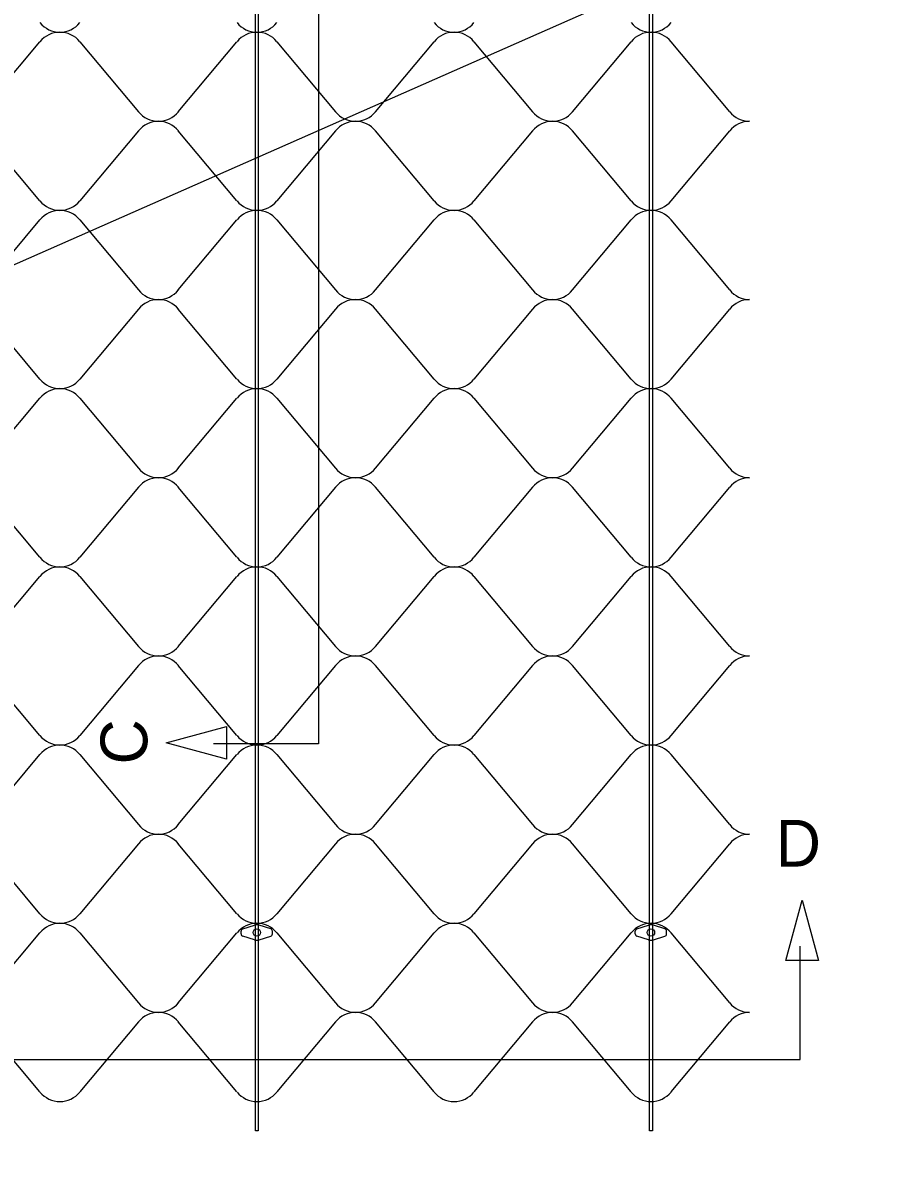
# Model space of a CAD drawing. Extents: x 638850 to 644908, y 297188 to 298900.
# Drawn here: x 641508.9 to 641608.6, y 297351.3 to 297481.6 of the extents above; entities that cross this region are included whole.
import ezdxf

# ---------------------------------------------------------------- set-up
doc = ezdxf.new("R2010")
doc.units = 0
for name, color, linetype in [('1', 7, 'Continuous'), ('4', 7, 'Continuous'), ('5', 7, 'Continuous'), ('6', 7, 'Continuous'), ('7', 7, 'Continuous')]:
    doc.layers.add(name, color=color, linetype=linetype)

msp = doc.modelspace()

# ---------------------------------------------------------------- linework, layer by layer
at = {"layer": '1'}
msp.add_line((644544.42, 298794.06), (640943.9, 297204.77), dxfattribs=at)
at = {"layer": '4'}
for points in [[(641535.65, 297354), (641535.65, 297567.51), (641535.97, 297567.51), (641535.97, 297354)], [(641581.01, 297354), (641581.01, 297567.51), (641581.33, 297567.51), (641581.33, 297354)]]:
    msp.add_lwpolyline(points, close=True, dxfattribs=at)
at = {"layer": '5'}
for p, q in [((641504.09, 297471.34), (641510.84, 297479.4)), ((641515.43, 297479.4), (641522.18, 297471.34)), ((641526.77, 297471.34), (641533.52, 297479.4)), ((641538.11, 297479.4), (641544.86, 297471.34)), ((641549.45, 297471.34), (641556.2, 297479.4)), ((641560.79, 297479.4), (641567.54, 297471.34)), ((641572.13, 297471.34), (641578.88, 297479.4)), ((641583.47, 297479.4), (641590.22, 297471.34)), ((641510.84, 297461.08), (641504.09, 297469.14)), ((641522.18, 297469.14), (641515.43, 297461.08)), ((641533.52, 297461.08), (641526.77, 297469.14)), ((641544.86, 297469.14), (641538.11, 297461.08)), ((641556.2, 297461.08), (641549.45, 297469.14)), ((641567.54, 297469.14), (641560.79, 297461.08)), ((641578.88, 297461.08), (641572.13, 297469.14)), ((641590.22, 297469.14), (641583.47, 297461.08)), ((641504.09, 297450.82), (641510.84, 297458.88)), ((641515.43, 297458.88), (641522.18, 297450.82)), ((641526.77, 297450.82), (641533.52, 297458.88)), ((641538.11, 297458.88), (641544.86, 297450.82)), ((641549.45, 297450.82), (641556.2, 297458.88)), ((641560.79, 297458.88), (641567.54, 297450.82)), ((641572.13, 297450.82), (641578.88, 297458.88)), ((641583.47, 297458.88), (641590.22, 297450.82)), ((641510.84, 297440.56), (641504.09, 297448.62)), ((641522.18, 297448.62), (641515.43, 297440.56)), ((641533.52, 297440.56), (641526.77, 297448.62)), ((641544.86, 297448.62), (641538.11, 297440.56)), ((641556.2, 297440.56), (641549.45, 297448.62)), ((641567.54, 297448.62), (641560.79, 297440.56)), ((641578.88, 297440.56), (641572.13, 297448.62)), ((641590.22, 297448.62), (641583.47, 297440.56)), ((641504.09, 297430.3), (641510.84, 297438.36)), ((641515.43, 297438.36), (641522.18, 297430.3)), ((641526.77, 297430.3), (641533.52, 297438.36)), ((641538.11, 297438.36), (641544.86, 297430.3)), ((641549.45, 297430.3), (641556.2, 297438.36)), ((641560.79, 297438.36), (641567.54, 297430.3)), ((641572.13, 297430.3), (641578.88, 297438.36)), ((641583.47, 297438.36), (641590.22, 297430.3)), ((641510.84, 297420.04), (641504.09, 297428.1)), ((641522.18, 297428.1), (641515.43, 297420.04)), ((641533.52, 297420.04), (641526.77, 297428.1)), ((641544.86, 297428.1), (641538.11, 297420.04)), ((641556.2, 297420.04), (641549.45, 297428.1)), ((641567.54, 297428.1), (641560.79, 297420.04)), ((641578.88, 297420.04), (641572.13, 297428.1)), ((641590.22, 297428.1), (641583.47, 297420.04)), ((641504.09, 297409.78), (641510.84, 297417.84)), ((641515.43, 297417.84), (641522.18, 297409.78)), ((641526.77, 297409.78), (641533.52, 297417.84)), ((641538.11, 297417.84), (641544.86, 297409.78)), ((641549.45, 297409.78), (641556.2, 297417.84)), ((641560.79, 297417.84), (641567.54, 297409.78)), ((641572.13, 297409.78), (641578.88, 297417.84)), ((641583.47, 297417.84), (641590.22, 297409.78)), ((641510.84, 297399.52), (641504.09, 297407.58)), ((641522.18, 297407.58), (641515.43, 297399.52)), ((641533.52, 297399.52), (641526.77, 297407.58)), ((641544.86, 297407.58), (641538.11, 297399.52)), ((641556.2, 297399.52), (641549.45, 297407.58)), ((641567.54, 297407.58), (641560.79, 297399.52)), ((641578.88, 297399.52), (641572.13, 297407.58)), ((641590.22, 297407.58), (641583.47, 297399.52)), ((641504.09, 297389.26), (641510.84, 297397.32)), ((641515.43, 297397.32), (641522.18, 297389.26)), ((641526.77, 297389.26), (641533.52, 297397.32)), ((641538.11, 297397.32), (641544.86, 297389.26)), ((641549.45, 297389.26), (641556.2, 297397.32)), ((641560.79, 297397.32), (641567.54, 297389.26)), ((641572.13, 297389.26), (641578.88, 297397.32)), ((641583.47, 297397.32), (641590.22, 297389.26)), ((641510.84, 297379), (641504.09, 297387.06)), ((641522.18, 297387.06), (641515.43, 297379)), ((641533.52, 297379), (641526.77, 297387.06)), ((641544.86, 297387.06), (641538.11, 297379)), ((641556.2, 297379), (641549.45, 297387.06)), ((641567.54, 297387.06), (641560.79, 297379)), ((641578.88, 297379), (641572.13, 297387.06)), ((641590.22, 297387.06), (641583.47, 297379)), ((641504.09, 297368.74), (641510.84, 297376.8)), ((641515.43, 297376.8), (641522.18, 297368.74)), ((641526.77, 297368.74), (641533.52, 297376.8)), ((641538.11, 297376.8), (641544.86, 297368.74)), ((641549.45, 297368.74), (641556.2, 297376.8)), ((641560.79, 297376.8), (641567.54, 297368.74)), ((641572.13, 297368.74), (641578.88, 297376.8)), ((641583.47, 297376.8), (641590.22, 297368.74)), ((641510.84, 297358.48), (641504.09, 297366.54)), ((641522.18, 297366.54), (641515.43, 297358.48)), ((641533.52, 297358.48), (641526.77, 297366.54)), ((641544.86, 297366.54), (641538.11, 297358.48)), ((641556.2, 297358.48), (641549.45, 297366.54)), ((641567.54, 297366.54), (641560.79, 297358.48)), ((641578.88, 297358.48), (641572.13, 297366.54)), ((641590.22, 297366.54), (641583.47, 297358.48))]:
    msp.add_line(p, q, dxfattribs=at)
for centre, start, end in [((641513.14, 297483.45), 218.9482, 270), ((641513.14, 297483.45), 270, 321.0518), ((641535.82, 297483.45), 218.9482, 270), ((641535.82, 297483.45), 270, 321.0518), ((641558.5, 297483.45), 218.9482, 270), ((641558.5, 297483.45), 270, 321.0518), ((641581.18, 297483.45), 218.9482, 270), ((641581.18, 297483.45), 270, 321.0518), ((641513.14, 297477.55), 90, 141.0518), ((641513.14, 297477.55), 38.9482, 90), ((641535.82, 297477.55), 90, 141.0518), ((641535.82, 297477.55), 38.9482, 90), ((641558.5, 297477.55), 90, 141.0518), ((641558.5, 297477.55), 38.9482, 90), ((641581.18, 297477.55), 90, 141.0518), ((641581.18, 297477.55), 38.9482, 90), ((641524.48, 297473.19), 218.9482, 270), ((641524.48, 297473.19), 270, 321.0518), ((641547.16, 297473.19), 218.9482, 270), ((641547.16, 297473.19), 270, 321.0518), ((641569.84, 297473.19), 218.9482, 270), ((641569.84, 297473.19), 270, 321.0518), ((641592.52, 297473.19), 218.9482, 270), ((641524.48, 297467.29), 90, 141.0518), ((641524.48, 297467.29), 38.9482, 90), ((641547.16, 297467.29), 90, 141.0518), ((641547.16, 297467.29), 38.9482, 90), ((641569.84, 297467.29), 90, 141.0518), ((641569.84, 297467.29), 38.9482, 90), ((641592.52, 297467.29), 90, 141.0518), ((641513.14, 297462.93), 218.9482, 270), ((641513.14, 297462.93), 270, 321.0518), ((641535.82, 297462.93), 218.9482, 270), ((641535.82, 297462.93), 270, 321.0518), ((641558.5, 297462.93), 218.9482, 270), ((641558.5, 297462.93), 270, 321.0518), ((641581.18, 297462.93), 218.9482, 270), ((641581.18, 297462.93), 270, 321.0518), ((641513.14, 297457.03), 90, 141.0518), ((641513.14, 297457.03), 38.9482, 90), ((641535.82, 297457.03), 90, 141.0518), ((641535.82, 297457.03), 38.9482, 90), ((641558.5, 297457.03), 90, 141.0518), ((641558.5, 297457.03), 38.9482, 90), ((641581.18, 297457.03), 90, 141.0518), ((641581.18, 297457.03), 38.9482, 90), ((641524.48, 297452.67), 218.9482, 270), ((641524.48, 297452.67), 270, 321.0518), ((641547.16, 297452.67), 218.9482, 270), ((641547.16, 297452.67), 270, 321.0518), ((641569.84, 297452.67), 218.9482, 270), ((641569.84, 297452.67), 270, 321.0518), ((641592.52, 297452.67), 218.9482, 270), ((641524.48, 297446.77), 90, 141.0518), ((641524.48, 297446.77), 38.9482, 90), ((641547.16, 297446.77), 90, 141.0518), ((641547.16, 297446.77), 38.9482, 90), ((641569.84, 297446.77), 90, 141.0518), ((641569.84, 297446.77), 38.9482, 90), ((641592.52, 297446.77), 90, 141.0518), ((641513.14, 297442.41), 218.9482, 270), ((641513.14, 297442.41), 270, 321.0518), ((641535.82, 297442.41), 218.9482, 270), ((641535.82, 297442.41), 270, 321.0518), ((641558.5, 297442.41), 218.9482, 270), ((641558.5, 297442.41), 270, 321.0518), ((641581.18, 297442.41), 218.9482, 270), ((641581.18, 297442.41), 270, 321.0518), ((641513.14, 297436.51), 90, 141.0518), ((641513.14, 297436.51), 38.9482, 90), ((641535.82, 297436.51), 90, 141.0518), ((641535.82, 297436.51), 38.9482, 90), ((641558.5, 297436.51), 90, 141.0518), ((641558.5, 297436.51), 38.9482, 90), ((641581.18, 297436.51), 90, 141.0518), ((641581.18, 297436.51), 38.9482, 90), ((641524.48, 297432.15), 218.9482, 270), ((641524.48, 297432.15), 270, 321.0518), ((641547.16, 297432.15), 218.9482, 270), ((641547.16, 297432.15), 270, 321.0518), ((641569.84, 297432.15), 218.9482, 270), ((641569.84, 297432.15), 270, 321.0518), ((641592.52, 297432.15), 218.9482, 270), ((641524.48, 297426.25), 90, 141.0518), ((641524.48, 297426.25), 38.9482, 90), ((641547.16, 297426.25), 90, 141.0518), ((641547.16, 297426.25), 38.9482, 90), ((641569.84, 297426.25), 90, 141.0518), ((641569.84, 297426.25), 38.9482, 90), ((641592.52, 297426.25), 90, 141.0518), ((641513.14, 297421.89), 218.9482, 270), ((641513.14, 297421.89), 270, 321.0518), ((641535.82, 297421.89), 218.9482, 270), ((641535.82, 297421.89), 270, 321.0518), ((641558.5, 297421.89), 218.9482, 270), ((641558.5, 297421.89), 270, 321.0518), ((641581.18, 297421.89), 218.9482, 270), ((641581.18, 297421.89), 270, 321.0518), ((641513.14, 297415.99), 90, 141.0518), ((641513.14, 297415.99), 38.9482, 90), ((641535.82, 297415.99), 90, 141.0518), ((641535.82, 297415.99), 38.9482, 90), ((641558.5, 297415.99), 90, 141.0518), ((641558.5, 297415.99), 38.9482, 90), ((641581.18, 297415.99), 90, 141.0518), ((641581.18, 297415.99), 38.9482, 90), ((641524.48, 297411.63), 218.9482, 270), ((641524.48, 297405.73), 90, 141.0518), ((641524.48, 297411.63), 270, 321.0518), ((641524.48, 297405.73), 38.9482, 90), ((641547.16, 297411.63), 218.9482, 270), ((641547.16, 297405.73), 90, 141.0518), ((641547.16, 297411.63), 270, 321.0518), ((641547.16, 297405.73), 38.9482, 90), ((641569.84, 297411.63), 218.9482, 270), ((641569.84, 297405.73), 90, 141.0518), ((641569.84, 297411.63), 270, 321.0518), ((641569.84, 297405.73), 38.9482, 90), ((641592.52, 297411.63), 218.9482, 270), ((641592.52, 297405.73), 90, 141.0518), ((641513.14, 297401.37), 218.9482, 270), ((641513.14, 297401.37), 270, 321.0518), ((641535.82, 297401.37), 218.9482, 270), ((641535.82, 297401.37), 270, 321.0518), ((641558.5, 297401.37), 218.9482, 270), ((641558.5, 297401.37), 270, 321.0518), ((641581.18, 297401.37), 218.9482, 270), ((641581.18, 297401.37), 270, 321.0518), ((641513.14, 297395.47), 90, 141.0518), ((641513.14, 297395.47), 38.9482, 90), ((641535.82, 297395.47), 90, 141.0518), ((641535.82, 297395.47), 38.9482, 90), ((641558.5, 297395.47), 90, 141.0518), ((641558.5, 297395.47), 38.9482, 90), ((641581.18, 297395.47), 90, 141.0518), ((641581.18, 297395.47), 38.9482, 90), ((641524.48, 297391.11), 218.9482, 270), ((641524.48, 297391.11), 270, 321.0518), ((641547.16, 297391.11), 218.9482, 270), ((641547.16, 297391.11), 270, 321.0518), ((641569.84, 297391.11), 218.9482, 270), ((641569.84, 297391.11), 270, 321.0518), ((641592.52, 297391.11), 218.9482, 270), ((641524.48, 297385.21), 90, 141.0518), ((641524.48, 297385.21), 38.9482, 90), ((641547.16, 297385.21), 90, 141.0518), ((641547.16, 297385.21), 38.9482, 90), ((641569.84, 297385.21), 90, 141.0518), ((641569.84, 297385.21), 38.9482, 90), ((641592.52, 297385.21), 90, 141.0518), ((641513.14, 297380.85), 218.9482, 270), ((641513.14, 297380.85), 270, 321.0518), ((641535.82, 297380.85), 218.9482, 270), ((641535.82, 297380.85), 270, 321.0518), ((641558.5, 297380.85), 218.9482, 270), ((641558.5, 297380.85), 270, 321.0518), ((641581.18, 297380.85), 218.9482, 270), ((641581.18, 297380.85), 270, 321.0518), ((641513.14, 297374.95), 90, 141.0518), ((641513.14, 297374.95), 38.9482, 90), ((641535.82, 297374.95), 90, 141.0518), ((641535.82, 297374.95), 38.9482, 90), ((641558.5, 297374.95), 90, 141.0518), ((641558.5, 297374.95), 38.9482, 90), ((641581.18, 297374.95), 90, 141.0518), ((641581.18, 297374.95), 38.9482, 90), ((641524.48, 297370.59), 218.9482, 270), ((641524.48, 297370.59), 270, 321.0518), ((641547.16, 297370.59), 218.9482, 270), ((641547.16, 297370.59), 270, 321.0518), ((641569.84, 297370.59), 218.9482, 270), ((641569.84, 297370.59), 270, 321.0518), ((641592.52, 297370.59), 218.9482, 270), ((641524.48, 297364.69), 90, 141.0518), ((641524.48, 297364.69), 38.9482, 90), ((641547.16, 297364.69), 90, 141.0518), ((641547.16, 297364.69), 38.9482, 90), ((641569.84, 297364.69), 90, 141.0518), ((641569.84, 297364.69), 38.9482, 90), ((641592.52, 297364.69), 90, 141.0518), ((641513.14, 297360.33), 218.9482, 270), ((641513.14, 297360.33), 270, 321.0518), ((641535.82, 297360.33), 218.9482, 270), ((641535.82, 297360.33), 270, 321.0518), ((641558.5, 297360.33), 218.9482, 270), ((641558.5, 297360.33), 270, 321.0518), ((641581.18, 297360.33), 218.9482, 270), ((641581.18, 297360.33), 270, 321.0518)]:
    msp.add_arc(centre, 2.95, start, end, dxfattribs=at)
at = {"layer": '6'}
for p, q in [((641542.91, 297542.57), (641542.91, 297398.58)), ((641542.91, 297398.58), (641530.8, 297398.58)), ((641598.33, 297362.23), (641598.33, 297375.25)), ((641404.41, 297362.23), (641598.33, 297362.23))]:
    msp.add_line(p, q, dxfattribs=at)
for points in [[(641532.3, 297396.8), (641525.36, 297398.67), (641532.3, 297400.54)], [(641596.7, 297373.63), (641598.56, 297380.56), (641600.43, 297373.63)]]:
    msp.add_lwpolyline(points, close=True, dxfattribs=at)
at = {"layer": '7'}
for p, q in [((641534.19, 297377.27), (641535.53, 297377.69)), ((641534.19, 297377.27), (641535.53, 297377.69)), ((641537.41, 297377.27), (641536.08, 297377.69)), ((641537.41, 297377.27), (641536.08, 297377.69)), ((641579.55, 297377.27), (641580.89, 297377.69)), ((641579.55, 297377.27), (641580.89, 297377.69)), ((641582.77, 297377.27), (641581.44, 297377.69)), ((641582.77, 297377.27), (641581.44, 297377.69)), ((641534, 297376.67), (641534, 297377)), ((641534, 297376.67), (641534, 297377)), ((641535.53, 297375.98), (641534.19, 297376.4)), ((641535.53, 297375.98), (641534.19, 297376.4)), ((641536.08, 297375.98), (641537.41, 297376.4)), ((641536.08, 297375.98), (641537.41, 297376.4)), ((641537.6, 297376.67), (641537.6, 297377)), ((641537.6, 297376.67), (641537.6, 297377)), ((641579.36, 297376.67), (641579.36, 297377)), ((641579.36, 297376.67), (641579.36, 297377)), ((641580.89, 297375.98), (641579.55, 297376.4)), ((641580.89, 297375.98), (641579.55, 297376.4)), ((641581.44, 297375.98), (641582.77, 297376.4)), ((641581.44, 297375.98), (641582.77, 297376.4)), ((641582.96, 297376.67), (641582.96, 297377)), ((641582.96, 297376.67), (641582.96, 297377))]:
    msp.add_line(p, q, dxfattribs=at)
for centre in [(641535.8, 297376.84), (641535.8, 297376.84), (641581.16, 297376.84), (641581.16, 297376.84)]:
    msp.add_circle(centre, 0.428, dxfattribs=at)
for centre, radius, start, end in [((641534.28, 297377), 0.276, 107.7019, 180), ((641534.28, 297377), 0.276, 107.7019, 180), ((641535.8, 297376.84), 0.9, 72.2974, 107.7022), ((641535.8, 297376.84), 0.9, 72.2974, 107.7022), ((641537.32, 297377), 0.276, 359.9999, 72.298), ((641537.32, 297377), 0.276, 359.9999, 72.298), ((641579.64, 297377), 0.276, 107.7019, 180), ((641579.64, 297377), 0.276, 107.7019, 180), ((641581.16, 297376.84), 0.9, 72.2974, 107.7022), ((641581.16, 297376.84), 0.9, 72.2974, 107.7022), ((641582.68, 297377), 0.276, 359.9999, 72.298), ((641582.68, 297377), 0.276, 359.9999, 72.298), ((641534.28, 297376.67), 0.276, 180, 252.2979), ((641534.28, 297376.67), 0.276, 180, 252.2979), ((641535.8, 297376.84), 0.9, 252.2975, 287.7021), ((641535.8, 297376.84), 0.9, 252.2975, 287.7021), ((641537.32, 297376.67), 0.276, 287.702, 360), ((641537.32, 297376.67), 0.276, 287.702, 360), ((641579.64, 297376.67), 0.276, 180, 252.2979), ((641579.64, 297376.67), 0.276, 180, 252.2979), ((641581.16, 297376.84), 0.9, 252.2975, 287.7021), ((641581.16, 297376.84), 0.9, 252.2975, 287.7021), ((641582.68, 297376.67), 0.276, 287.702, 360), ((641582.68, 297376.67), 0.276, 287.702, 360)]:
    msp.add_arc(centre, radius, start, end, dxfattribs=at)

# ---------------------------------------------------------------- texts
at = {"layer": '6'}
msp.add_text('C', height=5.38, rotation=90, dxfattribs=at).set_placement((641523.2, 297396.19))
msp.add_text('D', height=5.38, dxfattribs=at).set_placement((641595.53, 297384.43))

doc.saveas('drawing.dxf')
